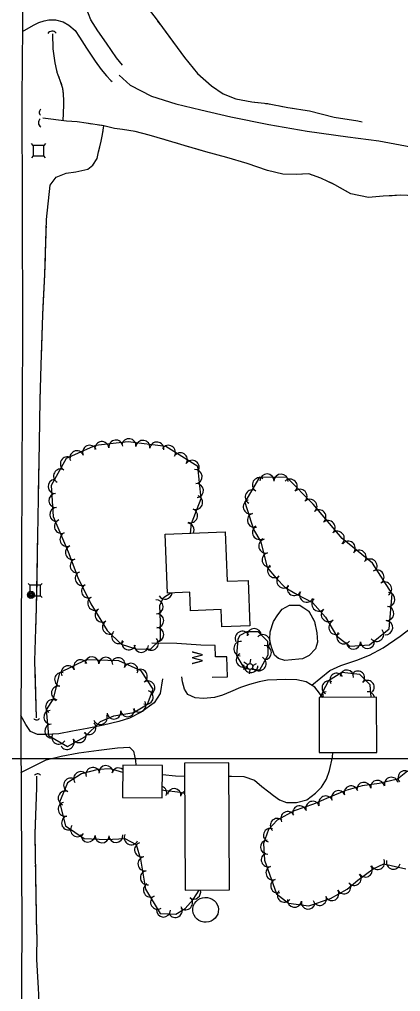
# Model space of a CAD drawing. Extents: x 353423 to 364002, y 127000 to 201942.
# Drawn here: x 362689 to 362908, y 143866 to 144423 of the extents above; entities that cross this region are included whole.
import ezdxf

# ---------------------------------------------------------------- set-up
doc = ezdxf.new("R2010")
doc.units = 0
for name, color, linetype in [('E_DTM_SlopeBottom', 7, 'Continuous'), ('E_DTM_SlopeTop', 7, 'Continuous'), ('E_FEN_Generic', 7, 'Continuous'), ('E_LAND_BrushLine', 7, 'Continuous'), ('E_LAND_TreeLine', 7, 'Continuous'), ('E_MISCPROP', 7, 'Continuous'), ('E_SGN', 7, 'Continuous'), ('E_STRUCT_WingWall', 7, 'Continuous'), ('E_WTR_FlowLine', 7, 'Continuous')]:
    doc.layers.add(name, color=color, linetype=linetype)

msp = doc.modelspace()

# ---------------------------------------------------------------- linework, layer by layer
at = {"layer": 'E_DTM_SlopeBottom'}
msp.add_lwpolyline([(362799.72, 144046.54), (362808.5, 144046.77), (362808.27, 144058.08), (362801.61, 144058.25), (362801.58, 144064.69), (362793.24, 144064.95), (362779.5, 144065.73), (362765.23, 144066.08)], dxfattribs=at)
for centre, radius, start, end in [((362708.03, 144413.57), 2.99, 39.3737, 145.6132), ((362702.72, 144370.06), 2.06, 123.3975, 229.6371), ((362703.1, 144364.13), 2.94, 130.5355, 236.7751), ((362699.13, 144024.18), 2.13, 218.7287, 324.9682), ((362699.7, 143988.94), 2.17, 40.6495, 146.8891)]:
    msp.add_arc(centre, radius, start, end, dxfattribs=at)
at = {"layer": 'E_DTM_SlopeTop'}
for points in [[(362691.28, 145223.99), (362691.4, 145151.26), (362691.27, 145079.38), (362691.11, 145013.96), (362691.5, 144946.05), (362691.42, 144877.81), (362691.18, 144807.2), (362691.2, 144749.04), (362691.08, 144692.49), (362691.2, 144634.89), (362691.17, 144574.39), (362690.67, 144515.4), (362691.3, 144439.87), (362690.69, 144377.82), (362690.91, 144314.42), (362690.98, 144245.61), (362690.41, 144117.35), (362690.02, 144014.52), (362690.59, 143902.31)], [(362690.59, 143902.31), (362690.19, 143820.58), (362690.41, 143751.74), (362690.97, 143664.72), (362690.61, 143590.35), (362690.35, 143498.24), (362690.52, 143423.3), (362690.16, 143347.9), (362690.32, 143293.71), (362689.6, 143101.63), (362689.65, 143052.96), (362689.97, 142960.77), (362690.02, 142880.64)]]:
    msp.add_lwpolyline(points, dxfattribs=at)
at = {"layer": 'E_FEN_Generic'}
for points in [[(362787.32, 144129.02), (362787.94, 144134.52), (362793.4, 144148.77), (362791.51, 144167.25), (362773.28, 144178.71), (362751.65, 144181.3), (362732.99, 144179.15), (362716, 144171.76), (362707.56, 144156.39), (362708.68, 144138.52), (362717.26, 144118.35), (362722.69, 144103.56), (362730.21, 144088.49), (362739.66, 144073.2), (362747.63, 144065.4), (362756.04, 144062.67), (362764.43, 144062.52), (362770.18, 144068.07), (362770.13, 144077.96), (362769.74, 144087.66), (362771.8, 144092.08), (362776.01, 144094.74)], [(362831.39, 144109.33), (362836.52, 144103.15), (362841.56, 144097.82), (362848.55, 144093.95), (362857.31, 144089.36), (362864.82, 144080.92), (362871.09, 144070.14), (362878.72, 144064.32), (362889.99, 144064.96), (362901.33, 144074.24), (362902.93, 144094.32), (362891.69, 144111.73), (362874.39, 144125.92), (362857.62, 144145.58), (362842.57, 144160.82), (362827, 144161.12), (362818.61, 144146.78), (362823.45, 144131.06), (362827.72, 144124.06), (362831.39, 144109.33)], [(362813.79, 144058.89), (362818.1, 144051.42), (362827.06, 144050.74), (362831.82, 144059.24), (362831.63, 144067.05), (362826.25, 144072.45), (362819.68, 144072.43), (362815.61, 144070.35), (362814.56, 144068.25), (362813.79, 144058.89)], [(362708.68, 144034.09), (362704.7, 144027.89), (362705.95, 144013.14), (362716.77, 144006.78), (362726.73, 144012.36), (362735.78, 144021.14), (362743.47, 144024.38), (362754.82, 144026.34), (362762.74, 144030.99), (362765.89, 144039.69), (362759.08, 144050.24), (362746.27, 144055.82), (362727.51, 144056.37), (362712.22, 144049.01), (362708.68, 144034.09)], [(362891, 144035.04), (362890.34, 144042.18), (362884.42, 144047.96), (362874.16, 144049.12), (362866.39, 144044.45), (362863.05, 144038.03), (362863.37, 144034.96)], [(362748.49, 143991.95), (362741.46, 143994.06), (362734.34, 143993.71), (362724.85, 143991.2), (362716.94, 143985.96), (362712.33, 143974.97), (362715.78, 143961.34), (362726.33, 143954.12), (362739.15, 143953.48), (362749.74, 143954.07), (362756.23, 143950.73), (362758.69, 143942.3), (362761.62, 143925.12), (362769.89, 143911.19), (362779, 143910.69), (362784.4, 143913.97), (362788.92, 143919.09), (362792.36, 143924.61)], [(362911.74, 143992.75), (362905.96, 143988.15), (362895.52, 143985.7), (362885.86, 143984.33), (362876.51, 143981.55), (362866.72, 143977.56), (362857.86, 143973.82), (362846.86, 143970.03), (362837.07, 143964.68), (362832.03, 143959.2), (362829.29, 143951.17), (362829.76, 143941.64), (362836.7, 143922.49)], [(362784, 143979.88), (362781.37, 143980.49), (362772.06, 143981.54), (362771.14, 143981.88)], [(362836.7, 143922.49), (362843.56, 143917.08), (362855.13, 143915.49), (362867.68, 143919.66), (362877.18, 143925.11), (362883.25, 143930.18), (362892, 143936.68), (362898.14, 143939.69), (362910.81, 143936.66)]]:
    msp.add_lwpolyline(points, dxfattribs=at)
for centre, radius, start, end in [((362729.55, 144175.35), 4.02, 23.5308, 203.5154), ((362736.58, 144177.44), 4.02, 6.5705, 186.5552), ((362744.58, 144178.36), 4.02, 6.5705, 186.5552), ((362752.08, 144179.12), 4.02, 353.1984, 173.1831), ((362760.08, 144178.17), 4.02, 353.1984, 173.1831), ((362768.07, 144177.21), 4.02, 353.1984, 173.1831), ((362722.17, 144172.14), 4.02, 23.5308, 203.5154), ((362774.74, 144175.31), 4.02, 327.8435, 147.8281), ((362781.55, 144171.02), 4.02, 327.8435, 147.8281), ((362716.77, 144168.77), 4.02, 61.2295, 241.2142), ((362788.37, 144166.74), 4.02, 327.8435, 147.8281), ((362712.9, 144161.72), 4.02, 61.2295, 241.2142), ((362789.99, 144161.4), 4.02, 275.8554, 95.8401), ((362831.2, 144158.92), 4.05, 358.9294, 178.9141), ((362839.28, 144158.77), 4.05, 358.9294, 178.9141), ((362709.72, 144155.71), 4.02, 93.6008, 273.5854), ((362790.81, 144153.4), 4.02, 275.8554, 95.8401), ((362826.88, 144156.72), 4.05, 59.6715, 239.6562), ((362844.47, 144155.89), 4.05, 314.6559, 134.6406), ((362710.22, 144147.68), 4.02, 93.6008, 273.5854), ((362822.79, 144149.74), 4.05, 59.6715, 239.6562), ((362850.15, 144150.13), 4.05, 314.6559, 134.6406), ((362790.29, 144146.55), 4.02, 249.0389, 69.0236), ((362821.64, 144144.13), 4.05, 107.1176, 287.1022), ((362855.84, 144144.37), 4.05, 314.6559, 134.6406), ((362710.72, 144139.65), 4.02, 93.6008, 273.5854), ((362787.41, 144139.04), 4.02, 249.0389, 69.0236), ((362861, 144138.35), 4.05, 310.4712, 130.4559), ((362713.38, 144132.86), 4.02, 113.0463, 293.031), ((362824.02, 144136.4), 4.05, 107.1176, 287.1022), ((362866.25, 144132.2), 4.05, 310.4712, 130.4559), ((362785.4, 144130.76), 4.02, 335.4139, 83.5747), ((362826.9, 144129.47), 4.05, 121.3909, 301.3755), ((362871.51, 144126.04), 4.05, 310.4712, 130.4559), ((362716.53, 144125.45), 4.02, 113.0463, 293.031), ((362830.51, 144121.62), 4.05, 104.0128, 283.9975), ((362877.78, 144120.4), 4.05, 320.6435, 140.6282), ((362719.66, 144117.92), 4.02, 110.1732, 290.1579), ((362884.04, 144115.27), 4.05, 320.6435, 140.6282), ((362722.44, 144110.37), 4.02, 110.1732, 290.1579), ((362832.47, 144113.77), 4.05, 104.0128, 283.9975), ((362890.29, 144110.14), 4.05, 320.6435, 140.6282), ((362835.6, 144107.57), 4.05, 129.6936, 309.6783), ((362894.26, 144103.84), 4.05, 302.8618, 122.8465), ((362725.28, 144103.1), 4.02, 116.5195, 296.5042), ((362840.88, 144101.62), 4.05, 133.3992, 313.3839), ((362728.87, 144095.89), 4.02, 116.5195, 296.5042), ((362846.84, 144097.32), 4.05, 151.0499, 331.0345), ((362898.65, 144097.04), 4.05, 302.8618, 122.8465), ((362732.44, 144088.9), 4.02, 121.7273, 301.712), ((362767.66, 144086.89), 4.02, 272.2796, 92.2643), ((362772.77, 144095.19), 4.02, 212.3856, 354.0766), ((362853.93, 144093.52), 4.05, 152.3336, 332.3183), ((362860.99, 144088.41), 4.05, 131.6934, 311.6781), ((362900.54, 144091.02), 4.05, 265.4469, 85.4316), ((362736.67, 144082.05), 4.02, 121.7273, 301.712), ((362866.37, 144082.36), 4.05, 131.6934, 311.6781), ((362899.9, 144082.95), 4.05, 265.4469, 85.4316), ((362767.98, 144078.85), 4.02, 272.2796, 92.2643), ((362740.9, 144075.2), 4.02, 121.7273, 301.712), ((362768.06, 144070.87), 4.02, 270.2973, 90.282), ((362823.9, 144070.3), 4.11, 0.1819, 180.1666), ((362870.69, 144075.03), 4.05, 120.1629, 300.1476), ((362894.1, 144071.06), 4.05, 219.313, 39.2977), ((362899.26, 144074.89), 4.05, 265.4469, 85.4316), ((362746.14, 144069.81), 4.02, 135.6331, 315.6178), ((362764.95, 144065.95), 4.02, 224.0286, 44.0132), ((362817.1, 144068.7), 4.11, 27.1393, 207.124), ((362828.86, 144066.79), 4.11, 314.8749, 134.8596), ((362875.28, 144069.6), 4.05, 142.6531, 322.6377), ((362751.99, 144066.2), 4.02, 161.9639, 341.9486), ((362759.18, 144064.72), 4.02, 178.9906, 358.9753), ((362816.26, 144062.81), 4.11, 85.278, 265.2627), ((362829.64, 144060.56), 4.11, 271.3798, 91.3645), ((362880.75, 144066.55), 4.05, 183.2767, 3.2614), ((362888.83, 144067.01), 4.05, 183.2767, 3.2614), ((362730.86, 144054.19), 3.97, 358.3131, 178.2978), ((362738.8, 144053.96), 3.97, 358.3131, 178.2978), ((362745.92, 144053.7), 3.97, 336.4638, 156.4485), ((362817.7, 144056.41), 4.11, 119.9782, 299.9629), ((362826.61, 144054.33), 4.11, 240.7736, 60.7583), ((362717.18, 144049.09), 3.97, 25.7029, 205.6875), ((362724.34, 144052.54), 3.97, 25.7029, 205.6875), ((362753.2, 144050.53), 3.97, 336.4638, 156.4485), ((362821.93, 144053.28), 4.11, 175.6974, 355.6821), ((362713.45, 144045.19), 3.97, 76.6544, 256.6391), ((362758.65, 144047.07), 3.97, 302.8408, 122.8255), ((362871.17, 144044.96), 3.87, 31.0105, 210.9952), ((362876.96, 144046.76), 3.87, 353.5946, 173.5793), ((362883.34, 144046.19), 3.87, 315.6395, 135.6242), ((362711.62, 144037.47), 3.97, 76.6544, 256.6391), ((362762.95, 144040.4), 3.97, 302.8408, 122.8255), ((362866.63, 144040.51), 3.87, 62.497, 242.4817), ((362888.88, 144040.77), 3.87, 315.6395, 135.6242), ((362761.98, 144034.99), 3.97, 250.1108, 70.0955), ((362865.47, 144034.36), 3.87, 95.9588, 171.2706), ((362889.03, 144034.33), 3.87, 10.6251, 95.3174), ((362708.28, 144029.63), 3.97, 57.2972, 237.2819), ((362757.86, 144030.53), 3.97, 210.4514, 30.4361), ((362707.16, 144023.54), 3.97, 94.8616, 274.8463), ((362735.7, 144023.37), 3.97, 202.8023, 22.787), ((362743.5, 144026.49), 3.97, 189.8142, 9.7989), ((362751.32, 144027.84), 3.97, 189.8142, 9.7989), ((362707.83, 144015.63), 3.97, 94.8616, 274.8463), ((362729.2, 144017.66), 3.97, 224.137, 44.1217), ((362711.84, 144012.09), 3.97, 149.5852, 329.5699), ((362723.55, 144012.97), 3.97, 209.2817, 29.2664), ((362716.63, 144009.09), 3.97, 209.2817, 29.2664), ((362738.91, 143991.82), 4.05, 2.8086, 182.7933), ((362724.44, 143988.39), 4.05, 33.5453, 213.53), ((362731.39, 143990.74), 4.05, 14.8177, 194.8024), ((362746.06, 143990.47), 4.05, 52.8099, 163.3223), ((362910.31, 143988.96), 3.97, 38.4858, 218.4705), ((362718.7, 143984.69), 4.05, 67.2491, 247.2338), ((362886.74, 143982.35), 3.97, 8.1021, 188.0867), ((362894.59, 143983.47), 3.97, 8.1021, 188.0867), ((362902.52, 143985.21), 3.97, 13.2543, 193.239), ((362715.57, 143977.23), 4.05, 67.2491, 247.2338), ((362769.81, 143980.19), 3.92, 339.4552, 69.9495), ((362777.99, 143978.81), 3.92, 353.6209, 173.6055), ((362785.44, 143977.43), 3.92, 111.7176, 166.7859), ((362872.18, 143977.55), 3.97, 22.1762, 202.1609), ((362879.41, 143980.25), 3.97, 16.5122, 196.4969), ((362715.55, 143970.88), 4.05, 104.2238, 284.2085), ((362857.4, 143971.47), 3.97, 19.0419, 199.0266), ((362864.87, 143974.53), 3.97, 22.9151, 202.8997), ((362843.09, 143965.6), 3.97, 28.6288, 208.6135), ((362849.9, 143968.88), 3.97, 19.0419, 199.0266), ((362717.53, 143963.04), 4.05, 104.2238, 284.2085), ((362837.1, 143961.65), 3.97, 47.4022, 227.3869), ((362722.65, 143959.2), 4.05, 145.6141, 325.5988), ((362833.12, 143955.98), 3.97, 71.1776, 251.1623), ((362728.61, 143956.12), 4.05, 177.1401, 357.1248), ((362736.69, 143955.72), 4.05, 177.1401, 357.1248), ((362744.55, 143955.9), 4.05, 183.2231, 3.2078), ((362753.38, 143954.58), 4.05, 152.8003, 332.785), ((362759.33, 143947.68), 4.05, 106.2971, 286.2818), ((362831.47, 143949.13), 3.97, 92.8494, 272.8341), ((362831.9, 143941.84), 3.97, 109.9048, 289.8894), ((362761.3, 143939.59), 4.05, 99.6608, 279.6455), ((362894.71, 143940.32), 3.97, 206.1418, 26.1265), ((362903.62, 143940.51), 3.97, 166.5579, 346.5426), ((362762.66, 143931.62), 4.05, 99.6608, 279.6455), ((362834.6, 143934.38), 3.97, 109.9048, 289.8894), ((362887.64, 143936.02), 3.97, 216.6085, 36.5931), ((362837.3, 143926.92), 3.97, 109.9048, 289.8894), ((362881.21, 143931.18), 3.97, 219.8717, 39.8564), ((362764.39, 143924.6), 4.05, 120.6925, 300.6771), ((362789.15, 143923.46), 4.05, 238.1451, 16.6104), ((362841.1, 143921.67), 3.97, 141.8313, 321.816), ((362868.44, 143922.49), 3.97, 209.8265, 29.8112), ((362875.32, 143926.44), 3.97, 209.8265, 29.8112), ((362768.52, 143917.64), 4.05, 120.6925, 300.6771), ((362784.52, 143917.3), 4.05, 228.517, 48.5017), ((362846.98, 143918.71), 3.97, 172.1636, 352.1482), ((362854.84, 143917.63), 3.97, 172.1636, 352.1482), ((362861.46, 143919.78), 3.97, 198.3823, 18.367), ((362771.84, 143913.2), 4.05, 176.8738, 356.8585), ((362778.59, 143912.91), 4.05, 211.3148, 31.2995)]:
    msp.add_arc(centre, radius, start, end, dxfattribs=at)
at = {"layer": 'E_LAND_BrushLine'}
for p, q in [((362820, 144051.95), (362817.62, 144050.93)), ((362820.14, 144053.64), (362818.02, 144055.18)), ((362821.64, 144054.27), (362821.9, 144056.77)), ((362822.84, 144051.65), (362824.92, 144050.12)), ((362823.02, 144053.28), (362825.28, 144054.35)), ((362821.3, 144051.01), (362821.03, 144048.42))]:
    msp.add_line(p, q, dxfattribs=at)
for centre, radius in [((362695.92, 144093.7), 2.02), ((362695.91, 144093.7), 1.52), ((362695.95, 144093.7), 1.01), ((362695.94, 144093.71), 0.502), ((362821.49, 144052.63), 1.64)]:
    msp.add_circle(centre, radius, dxfattribs=at)
at = {"layer": 'E_LAND_TreeLine'}
for p, q in [((359000, 144000), (363500, 144000)), ((359500, 144000), (364000, 144000))]:
    msp.add_line(p, q, dxfattribs=at)
at = {"layer": 'E_MISCPROP'}
for points in [[(362748.35, 144397.05), (362744.88, 144401.24), (362739.24, 144409.61), (362734.22, 144416.73), (362730.23, 144423.02), (362727.47, 144429.97), (362725.84, 144438), (362725.46, 144443.61), (362725.23, 144448.97), (362724.52, 144454.37), (362723.68, 144460.89), (362722.93, 144467.09)], [(362691.07, 144416.28), (362697.32, 144419.91), (362700.51, 144421.5), (362703.51, 144422.5), (362706.18, 144422.96), (362709.95, 144423.01), (362714.44, 144421.8), (362717.61, 144419.95), (362721.16, 144416.93), (362723.65, 144413.03), (362727.69, 144406.86), (362732.79, 144399.29), (362736.18, 144394.58), (362739.23, 144390.9), (362741.77, 144388.34), (362742.52, 144387.7)], [(362746.44, 144391.25), (362752.77, 144385.65), (362764.98, 144379.34), (362778.87, 144374.9), (362793.38, 144371.43), (362810.46, 144367.47), (362832.25, 144363.01), (362854.33, 144359.32), (362877.62, 144356.08), (362895.3, 144353.71), (362913.66, 144350.28)], [(362856.85, 144041.9), (362867.17, 144050.26), (362873.56, 144053.24), (362882.67, 144056.25), (362890.04, 144059.07), (362897.9, 144063.32), (362907.54, 144069.94), (362917.37, 144077.46)], [(362863.3, 144034.96), (362858.64, 144040.83), (362853.59, 144043.83), (362848.26, 144044.94), (362841.98, 144045.18), (362836.88, 144045.03), (362831.44, 144044.76), (362826.75, 144043.94), (362821.25, 144042.39), (362816.02, 144040.52), (362810.27, 144038.17), (362805.66, 144036.28), (362801.09, 144034.95), (362794.75, 144034.29), (362790.03, 144034.66), (362785.86, 144036.69), (362783.97, 144039.68), (362782.84, 144043.76), (362782.45, 144046.7)], [(362771.35, 144045.49), (362769.92, 144037.18), (362766.57, 144031.83), (362759.11, 144026.39), (362752.47, 144022.98), (362746.2, 144021.2), (362737.45, 144019.08), (362728.11, 144017.21), (362719.81, 144015.68), (362711.9, 144014.12), (362708.31, 144013.79), (362704.69, 144013.75), (362699.66, 144013.76), (362695.6, 144015.41), (362692.89, 144019.37), (362690.05, 144024.57)], [(362690.13, 143992.01), (362704.53, 143999.12), (362713.18, 144001.37), (362723.35, 144003.24), (362734.82, 144004.67), (362745.51, 144006.13), (362752.47, 144006.47), (362754.76, 144004.09), (362755.83, 143998.77), (362756.12, 143996.1)], [(362809.29, 143989.81), (362810.94, 143989.88), (362817.87, 143989.61), (362823.97, 143987.46), (362828.26, 143983.91), (362832.2, 143980.94), (362835.02, 143978.83), (362838.43, 143976.29), (362842.31, 143974.76), (362848.12, 143974.71), (362854.1, 143976.29), (362859.08, 143980.03), (362862.47, 143983.53), (362865.25, 143988.06), (362866.99, 143993.05), (362868.68, 144000.73), (362868.97, 144003.34)], [(362771.22, 143990.69), (362778.84, 143990.07), (362783.94, 143989.83)]]:
    msp.add_lwpolyline(points, dxfattribs=at)
at = {"layer": 'E_SGN'}
for p, q in [((362697.22, 144351.08), (362696.16, 144352.14)), ((362704.29, 144352.13), (362703.22, 144351.07)), ((362697.22, 144345.08), (362696.15, 144344.02)), ((362704.27, 144344.01), (362703.22, 144345.07)), ((362695.34, 144099.19), (362694.28, 144100.25)), ((362702.4, 144100.24), (362701.34, 144099.18)), ((362695.33, 144093.19), (362694.27, 144092.13)), ((362702.39, 144092.12), (362701.33, 144093.18))]:
    msp.add_line(p, q, dxfattribs=at)
for points in [[(362703.22, 144345.07), (362703.22, 144351.07), (362697.22, 144351.08), (362697.22, 144345.08)], [(362701.33, 144093.18), (362701.34, 144099.18), (362695.34, 144099.19), (362695.33, 144093.19)]]:
    msp.add_lwpolyline(points, close=True, dxfattribs=at)
at = {"layer": 'E_STRUCT_WingWall'}
for points in [[(362736.09, 144465.59), (362745.86, 144451.49), (362767.02, 144424.3), (362783.91, 144401.5), (362791.46, 144392.26), (362799.43, 144385.17), (362806.02, 144380.56), (362813.41, 144377.85), (362822.45, 144376.09), (362831.53, 144375.06), (362843.2, 144372.86), (362855.61, 144370.89), (362869.7, 144367.31), (362883.29, 144365.19), (362885.87, 144364.66)], [(362768.47, 144422.33), (362769.91, 144420.4)], [(362708.17, 144414.97), (362708.48, 144406.37), (362709.52, 144398.39), (362710.83, 144393.13), (362712.54, 144388.49), (362713.98, 144383.9), (362714.31, 144380.7), (362714.51, 144376.55), (362714.65, 144374.2), (362714.1, 144365.21)], [(362708.17, 144414.97), (362708.48, 144406.37), (362709.52, 144398.39), (362709.92, 144396.76)], [(362772.77, 144416.54), (362783.91, 144401.5), (362791.46, 144392.26), (362794.59, 144389.47)], [(362710.54, 144394.31), (362710.83, 144393.13), (362710.85, 144393.09)], [(362711.72, 144390.71), (362712.16, 144389.53)], [(362712.97, 144387.13), (362713.35, 144385.92)], [(362794.59, 144389.47), (362799.43, 144385.17), (362806.02, 144380.56), (362813.41, 144377.85), (362822.45, 144376.09), (362825.67, 144375.73)], [(362714.02, 144383.5), (362714.31, 144380.7), (362714.51, 144376.55), (362714.65, 144374.2), (362714.1, 144365.21)], [(362830.44, 144375.18), (362831.53, 144375.06), (362832.82, 144374.82)], [(362837.54, 144373.93), (362839.9, 144373.48)], [(362844.63, 144372.63), (362847, 144372.25)], [(362851.75, 144371.5), (362855.61, 144370.89), (362869.7, 144367.31), (362883.29, 144365.19), (362885.87, 144364.66)], [(362699.03, 144023.22), (362698.15, 144055.85), (362699.14, 144086.36), (362699.65, 144116.76), (362700.89, 144180.91), (362701.13, 144205.21), (362701.72, 144225.27), (362702.72, 144254.03), (362703.92, 144277.13), (362704.85, 144308.66), (362707.01, 144328.29), (362710.41, 144332.95), (362716.14, 144335.22), (362721.66, 144335.88), (362728.47, 144337.5), (362731.4, 144339.72), (362733.77, 144343.65), (362734.67, 144347.41), (362735.42, 144350.26), (362736.12, 144353.48), (362736.94, 144357.35), (362737.68, 144362.3), (362727.55, 144363.78), (362722.31, 144364.58), (362716.28, 144364.91), (362702.66, 144366.79)], [(362730.88, 144363.29), (362727.55, 144363.78), (362722.31, 144364.58), (362716.28, 144364.91), (362702.66, 144366.79)], [(362736.71, 144362.44), (362734.77, 144362.72)], [(362736.96, 144357.46), (362737.25, 144359.39)], [(362907.95, 144322.54), (362897.9, 144322.07), (362889.45, 144321.28), (362879.19, 144323.33), (362870.02, 144328.61), (362862.02, 144332.34), (362855.18, 144334.84), (362847.93, 144334.53), (362840.29, 144334.65), (362831.56, 144336.75), (362819.76, 144340.79), (362808.21, 144344.25), (362796.14, 144347.36), (362783.8, 144351.04), (362772.87, 144354.3), (362763.64, 144357.04), (362755.64, 144359.15), (362748.44, 144360.29), (362743.77, 144360.71), (362737.68, 144362.3)], [(362767.71, 144355.83), (362763.64, 144357.04), (362755.64, 144359.15), (362748.44, 144360.29), (362743.77, 144360.71), (362737.68, 144362.3)], [(362735.74, 144351.73), (362736.12, 144353.48), (362736.15, 144353.64)], [(362773.91, 144353.99), (362772.87, 144354.3), (362771.84, 144354.6)], [(362780.1, 144352.14), (362778.04, 144352.76)], [(362713.16, 144334.04), (362716.14, 144335.22), (362721.66, 144335.88), (362728.47, 144337.5), (362731.4, 144339.72), (362733.77, 144343.65), (362734.67, 144347.41), (362734.81, 144347.93)], [(362786.3, 144350.3), (362784.23, 144350.91)], [(362820.49, 144340.54), (362819.76, 144340.79), (362808.21, 144344.25), (362796.14, 144347.36), (362790.43, 144349.07)], [(362850.86, 144334.65), (362847.93, 144334.53), (362840.29, 144334.65), (362831.56, 144336.75), (362820.49, 144340.54)], [(362704.86, 144308.69), (362707.01, 144328.29), (362710.41, 144332.95), (362713.16, 144334.04)], [(362857.19, 144334.11), (362855.18, 144334.84), (362855.17, 144334.84)], [(362863.22, 144331.78), (362862.02, 144332.34), (362861.24, 144332.63)], [(362869.08, 144329.05), (362867.12, 144329.96)], [(362902.89, 144322.3), (362897.9, 144322.07), (362889.45, 144321.28), (362879.19, 144323.33), (362872.85, 144326.97)], [(362933.96, 144319.91), (362928.95, 144320.86), (362917.36, 144322.15), (362911.74, 144322.48), (362907.95, 144322.54), (362902.89, 144322.3)], [(362704.68, 144302.81), (362704.74, 144304.77)], [(362704.51, 144296.92), (362704.56, 144298.88)], [(362704.33, 144291.04), (362704.39, 144293)], [(362702.96, 144258.68), (362703.92, 144277.13), (362704.22, 144287.11)], [(362701.89, 144230.25), (362702.72, 144254.03), (362702.96, 144258.68)], [(362701.69, 144224.36), (362701.72, 144225.27), (362701.76, 144226.33)], [(362701.52, 144218.48), (362701.58, 144220.44)], [(362701.35, 144212.59), (362701.4, 144214.56)], [(362700.88, 144180.21), (362700.89, 144180.91), (362701.13, 144205.21), (362701.23, 144208.67)], [(362700.32, 144151.76), (362700.88, 144180.21)], [(362700.21, 144145.87), (362700.25, 144147.83)], [(362700.1, 144139.98), (362700.13, 144141.95)], [(362699.98, 144134.1), (362700.02, 144136.06)], [(362699.4, 144101.71), (362699.65, 144116.76), (362699.91, 144130.17)], [(362698.71, 144073.26), (362699.14, 144086.36), (362699.4, 144101.71)], [(362834.93, 144078.46), (362837.47, 144082.15), (362839.96, 144085.55), (362844.1, 144087.68), (362849.98, 144087.8), (362855.11, 144084.31), (362858.45, 144078.45), (362859.8, 144071.95), (362860.09, 144066.52), (362858.98, 144062.67), (362855.43, 144059.03), (362851.51, 144057.09), (362849.54, 144056.77)], [(362834.93, 144078.46), (362837.47, 144082.15), (362839.96, 144085.55), (362844.1, 144087.68), (362849.98, 144087.8), (362851.97, 144086.44)], [(362854.44, 144084.76), (362855.11, 144084.31), (362855.45, 144083.71)], [(362856.93, 144081.12), (362857.67, 144079.82)], [(362849.54, 144056.77), (362841.47, 144056.06), (362837.74, 144057.23), (362835.53, 144059.04), (362833.78, 144063.65), (362833.05, 144066.92), (362832.9, 144068.23), (362833.06, 144072.45), (362834.93, 144078.46)], [(362833.23, 144066.09), (362833.05, 144066.92), (362832.9, 144068.23), (362833.06, 144072.45), (362834.93, 144078.46)], [(362858.74, 144077.07), (362859.04, 144075.61)], [(362698.52, 144067.37), (362698.59, 144069.33)], [(362859.65, 144072.68), (362859.8, 144071.95), (362860.09, 144066.52), (362858.98, 144062.67), (362855.43, 144059.03), (362851.51, 144057.09), (362849.54, 144056.77)], [(362698.33, 144061.49), (362698.39, 144063.45)], [(362833.83, 144063.54), (362833.78, 144063.65), (362833.62, 144064.39)], [(362698.15, 144055.6), (362698.15, 144055.85), (362698.2, 144057.56)], [(362834.75, 144061.08), (362834.44, 144061.9)], [(362835.87, 144058.76), (362835.53, 144059.04), (362835.37, 144059.45)], [(362849.54, 144056.77), (362841.47, 144056.06), (362837.74, 144057.23), (362837.22, 144057.65)], [(362699.03, 144023.22), (362698.26, 144051.68)], [(362699.29, 143899.13), (362698.25, 143956.86), (362699.28, 143983.11), (362699.23, 143989.74)], [(362698.25, 143956.91), (362699.28, 143983.11), (362699.23, 143989.74)], [(362698.37, 143950.11), (362698.33, 143952.38)], [(362698.49, 143943.31), (362698.45, 143945.58)], [(362698.61, 143936.52), (362698.57, 143938.78)], [(362699.29, 143899.13), (362698.7, 143931.98)], [(362699.29, 143899.13), (362699.09, 143884.82), (362699.76, 143871.55), (362700.18, 143864.86), (362700.24, 143856.91), (362701.33, 143852.15), (362701.54, 143839.81), (362701.39, 143828.67), (362701.39, 143819.65), (362701.35, 143813.5), (362701.28, 143803.27), (362701.66, 143792.99), (362701.84, 143785.91), (362702.04, 143777.44), (362702.06, 143768.5), (362701.79, 143757.94), (362701.6, 143748.76), (362701.83, 143740.77), (362701.97, 143731.41), (362701.99, 143730.5)], [(362699.29, 143899.13), (362699.09, 143884.82), (362699.76, 143871.55), (362699.95, 143868.56)]]:
    msp.add_lwpolyline(points, dxfattribs=at)
at = {"layer": 'E_WTR_FlowLine'}
for points in [[(362774.1, 144094.67), (362772.86, 144128.49), (362807.27, 144129.76), (362808.31, 144101.5), (362820.39, 144101.95), (362821.35, 144075.88), (362805.36, 144075.29), (362805, 144085.25), (362787.37, 144084.6), (362786.98, 144095.15)], [(362861.19, 144003.32), (362894.16, 144003.42), (362894.06, 144035.05), (362861.09, 144034.95)], [(362748.53, 143996.18), (362748.35, 143977.66), (362771.09, 143977.44), (362771.28, 143995.95)], [(362783.9, 143997.24), (362784.32, 143924.57), (362809.67, 143924.71), (362809.25, 143997.39)]]:
    msp.add_lwpolyline(points, close=True, dxfattribs=at)
msp.add_ellipse((362796.03, 143913.25), major_axis=(-7.35, -0.39), ratio=0.97147, dxfattribs=at)

# ---------------------------------------------------------------- texts
at = {"layer": 'E_DTM_SlopeBottom'}
msp.add_text('W', height=6, rotation=89.9237, dxfattribs=at).set_placement((362794.26, 144053.85))

doc.saveas('drawing.dxf')
